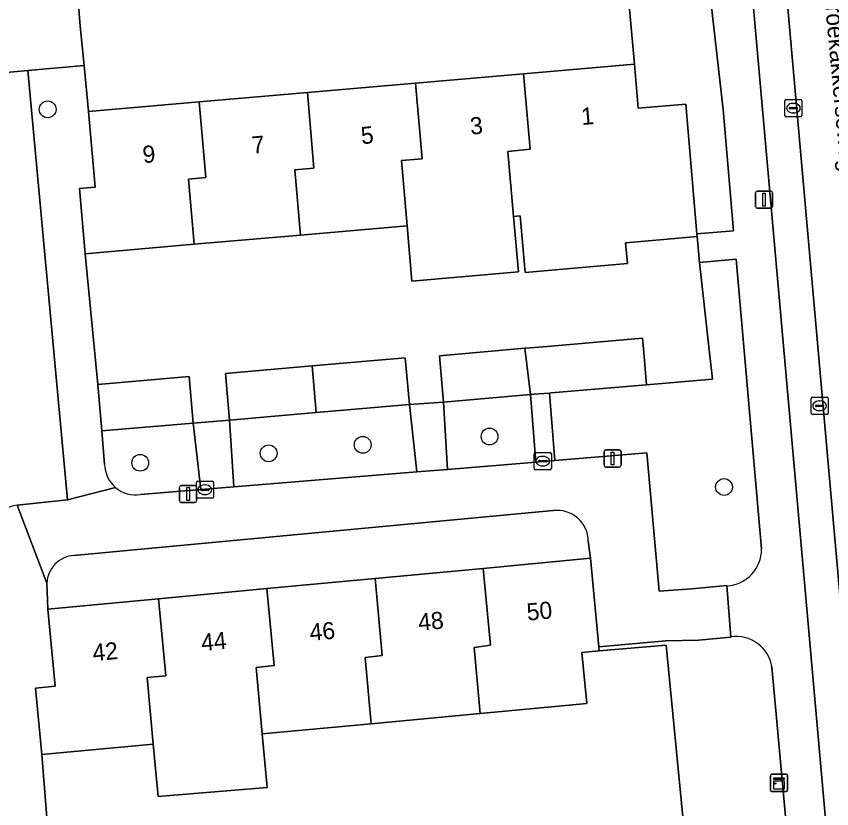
# Model space of a CAD drawing. Extents: x 162989 to 165008, y 383432 to 384338.
# Drawn here: x 164278.81 to 164326.35, y 383793.68 to 383839.91 of the extents above; entities that cross this region are included whole.
import ezdxf

# ---------------------------------------------------------------- set-up
doc = ezdxf.new("R2010")
doc.units = 0
for name, color, linetype in [('IMGEO_Boom', 7, 'Continuous'), ('IMGEO_Erf', 7, 'Continuous'), ('IMGEO_Groenvoorziening', 7, 'Continuous'), ('IMGEO_Kast', 7, 'Continuous'), ('IMGEO_Kolk', 7, 'Continuous'), ('IMGEO_Lichtmast', 7, 'Continuous'), ('IMGEO_Openbare_ruimte_label', 7, 'Continuous'), ('IMGEO_Pand', 7, 'Continuous'), ('IMGEO_Pand_nummerreeks', 7, 'Continuous'), ('IMGEO_Parkeervlak_open', 7, 'Continuous'), ('IMGEO_Rijbaan_lokaal_open', 7, 'Continuous'), ('IMGEO_Voetpad_open', 7, 'Continuous')]:
    doc.layers.add(name, color=color, linetype=linetype)

msp = doc.modelspace()

# ---------------------------------------------------------------- linework, layer by layer
at = {"layer": 'IMGEO_Boom'}
for centre in [(164280.639, 383834.486), (164306.405, 383815.397), (164299.009, 383814.912), (164293.526, 383814.419), (164286.038, 383813.865), (164320.075, 383812.451)]:
    msp.add_circle(centre, 0.489, dxfattribs=at)
at = {"layer": 'IMGEO_Erf'}
for points in [[(164282.274, 383842.569), (164282.544, 383839.333), (164282.767, 383837.036), (164283.026, 383834.36), (164289.478, 383834.921), (164295.782, 383835.468), (164302.086, 383836.016), (164308.391, 383836.564), (164314.845, 383837.125), (164314.167, 383844.639)], [(164310.117, 383811.074), (164282.163, 383808.459)], [(164280.589, 383806.835), (164280.657, 383805.331), (164287.111, 383805.935), (164293.419, 383806.525), (164299.726, 383807.115), (164306.034, 383807.705), (164312.293, 383808.291), (164312.162, 383809.289)], [(164317.725, 383792.612), (164316.692, 383803.217), (164312.798, 383802.901), (164311.789, 383802.806), (164312.069, 383799.815), (164305.865, 383799.235), (164299.51, 383798.64), (164293.154, 383798.046), (164293.443, 383794.925), (164287.083, 383794.405), (164286.8, 383797.451), (164280.296, 383796.843), (164280.901, 383789.268)]]:
    msp.add_lwpolyline(points, dxfattribs=at)
msp.add_lwpolyline([(164318.646, 383825.546), (164318.509, 383827.063), (164314.787, 383826.739), (164314.334, 383826.7), (164314.439, 383825.49), (164308.473, 383824.971), (164308.187, 383828.264), (164307.802, 383828.23), (164308.082, 383825.008), (164301.876, 383824.469), (164301.596, 383827.691), (164295.39, 383827.152), (164289.185, 383826.613), (164282.832, 383826.061), (164283.569, 383818.436), (164288.892, 383818.898), (164289.128, 383816.185), (164291.245, 383816.354), (164291.008, 383819.075), (164296.053, 383819.513), (164301.491, 383819.985), (164301.727, 383817.265), (164303.716, 383817.406), (164303.481, 383820.111), (164308.469, 383820.544), (164308.773, 383820.57), (164309.762, 383820.651), (164315.321, 383821.134), (164315.393, 383820.307), (164315.557, 383818.42), (164319.393, 383818.753), (164319.186, 383820.635)], close=True, dxfattribs=at)
for centre, radius, start, end in [((164310.348, 383809.274), 1.814, 0.4669, 97.3002), ((164282.285, 383806.766), 1.698, 94.1327, 177.6587)]:
    msp.add_arc(centre, radius, start, end, dxfattribs=at)
at = {"layer": 'IMGEO_Groenvoorziening'}
for points in [[(164317.151, 383844.595), (164314.167, 383844.639), (164314.845, 383837.125), (164315.069, 383834.547), (164317.838, 383834.788), (164318.494, 383827.23), (164320.632, 383827.405), (164320.02, 383834.467), (164319.087, 383842.701)], [(164320.788, 383825.743), (164318.646, 383825.546), (164319.186, 383820.635), (164319.393, 383818.753), (164315.557, 383818.42), (164309.996, 383817.937), (164309.891, 383817.929), (164310.215, 383813.997), (164315.575, 383814.438), (164316.284, 383806.369), (164318.206, 383806.518), (164320.233, 383806.696)], [(164322.258, 383808.842), (164320.788, 383825.743)], [(164289.128, 383816.185), (164283.804, 383815.723), (164283.956, 383813.773)], [(164286.052, 383812.008), (164289.567, 383812.297), (164289.128, 383816.185)], [(164320.473, 383803.701), (164318.577, 383803.523), (164316.674, 383803.475), (164312.777, 383803.128), (164312.798, 383802.901), (164316.692, 383803.217), (164317.725, 383792.612), (164318.018, 383789.608), (164312.983, 383789.117), (164312.962, 383789.341), (164307.442, 383788.824), (164307.738, 383785.016), (164318.373, 383785.969), (164320.775, 383786.087), (164322.194, 383786.216)], [(164324.1, 383788.333), (164322.858, 383801.951)]]:
    msp.add_lwpolyline(points, dxfattribs=at)
for points in [[(164308.785, 383817.847), (164303.716, 383817.406), (164303.946, 383813.481), (164309.109, 383813.906)], [(164291.494, 383812.456), (164302.169, 383813.335), (164301.727, 383817.265), (164296.289, 383816.792), (164291.245, 383816.354)]]:
    msp.add_lwpolyline(points, close=True, dxfattribs=at)
for centre, radius, start, end in [((164285.785, 383813.813), 1.829, 181.2518, 229.7994), ((164285.779, 383813.814), 1.826, 229.9429, 278.5848), ((164320.149, 383808.804), 2.11, 272.2891, 1.0343), ((164320.798, 383801.644), 2.083, 8.4874, 98.9737)]:
    msp.add_arc(centre, radius, start, end, dxfattribs=at)
at = {"layer": 'IMGEO_Kast'}
for p, q in [((164322.783, 383794.765), (164322.783, 383795.606)), ((164322.783, 383795.606), (164322.783, 383794.765)), ((164322.858, 383795.69), (164323.699, 383795.69)), ((164323.699, 383795.69), (164322.858, 383795.69)), ((164323.783, 383795.615), (164323.783, 383794.774)), ((164323.783, 383794.774), (164323.783, 383795.615)), ((164323.708, 383794.69), (164322.867, 383794.69)), ((164322.867, 383794.69), (164323.708, 383794.69))]:
    msp.add_line(p, q, dxfattribs=at)
for points in [[(164322.978, 383795.48), (164323.578, 383795.48), (164323.578, 383795.395), (164322.978, 383795.395), (164322.978, 383795.48)], [(164322.978, 383795.305), (164323.578, 383795.305), (164323.578, 383794.816), (164322.978, 383794.816), (164322.978, 383795.305)]]:
    msp.add_lwpolyline(points, dxfattribs=at)
msp.add_circle((164323.062, 383795.154), 0.0377, dxfattribs=at)
for centre, start, end in [((164322.861, 383795.612), 92.4484, 184.2845), ((164322.861, 383795.612), 92.4484, 184.2845), ((164323.705, 383795.612), 2.4484, 94.2845), ((164323.705, 383795.612), 2.4484, 94.2845), ((164322.861, 383794.768), 182.4484, 274.2845), ((164322.861, 383794.768), 182.4484, 274.2845), ((164323.705, 383794.768), 272.4484, 4.2845), ((164323.705, 383794.768), 272.4484, 4.2845)]:
    msp.add_arc(centre, 0.0779, start, end, dxfattribs=at)
at = {"layer": 'IMGEO_Kolk'}
for p, q in [((164323.693, 383835.056), (164324.545, 383835.056)), ((164323.618, 383834.13), (164323.618, 383834.982)), ((164323.877, 383834.55), (164323.877, 383834.562)), ((164323.92, 383834.599), (164324.318, 383834.599)), ((164324.106, 383834.836), (164324.131, 383834.836)), ((164324.361, 383834.562), (164324.361, 383834.55)), ((164324.619, 383834.982), (164324.619, 383834.13)), ((164324.545, 383834.056), (164323.693, 383834.056)), ((164324.315, 383834.513), (164323.917, 383834.513)), ((164324.129, 383834.276), (164324.104, 383834.276)), ((164325.147, 383816.765), (164325.147, 383817.617)), ((164325.222, 383817.691), (164326.074, 383817.691)), ((164325.635, 383817.471), (164325.66, 383817.471)), ((164326.148, 383817.617), (164326.148, 383816.765)), ((164325.406, 383817.185), (164325.406, 383817.197)), ((164325.844, 383817.148), (164325.446, 383817.148)), ((164325.449, 383817.234), (164325.847, 383817.234)), ((164325.89, 383817.197), (164325.89, 383817.185)), ((164326.074, 383816.691), (164325.222, 383816.691)), ((164325.658, 383816.911), (164325.633, 383816.911)), ((164309.005, 383813.534), (164309.005, 383814.386)), ((164309.08, 383814.46), (164309.932, 383814.46)), ((164309.493, 383814.24), (164309.518, 383814.24)), ((164310.006, 383814.386), (164310.006, 383813.534)), ((164309.264, 383813.954), (164309.264, 383813.966)), ((164309.702, 383813.917), (164309.304, 383813.917)), ((164309.307, 383814.003), (164309.705, 383814.003)), ((164309.516, 383813.68), (164309.491, 383813.68)), ((164309.748, 383813.966), (164309.748, 383813.954)), ((164309.932, 383813.46), (164309.08, 383813.46)), ((164289.309, 383811.866), (164289.309, 383812.718)), ((164289.384, 383812.792), (164290.236, 383812.792)), ((164290.31, 383812.718), (164290.31, 383811.866)), ((164289.568, 383812.286), (164289.568, 383812.298)), ((164290.006, 383812.249), (164289.608, 383812.249)), ((164289.611, 383812.335), (164290.009, 383812.335)), ((164289.797, 383812.572), (164289.822, 383812.572)), ((164290.052, 383812.298), (164290.052, 383812.286)), ((164290.236, 383811.792), (164289.384, 383811.792)), ((164289.82, 383812.012), (164289.795, 383812.012))]:
    msp.add_line(p, q, dxfattribs=at)
for points in [[(164323.693, 383835.056), (164324.545, 383835.056)], [(164323.618, 383834.13), (164323.618, 383834.982)], [(164324.619, 383834.982), (164324.619, 383834.13)], [(164324.545, 383834.056), (164323.693, 383834.056)], [(164325.147, 383816.765), (164325.147, 383817.617)], [(164325.222, 383817.691), (164326.074, 383817.691)], [(164326.148, 383817.617), (164326.148, 383816.765)], [(164326.074, 383816.691), (164325.222, 383816.691)], [(164309.005, 383813.534), (164309.005, 383814.386)], [(164309.08, 383814.46), (164309.932, 383814.46)], [(164310.006, 383814.386), (164310.006, 383813.534)], [(164309.932, 383813.46), (164309.08, 383813.46)], [(164289.309, 383811.866), (164289.309, 383812.718)], [(164289.384, 383812.792), (164290.236, 383812.792)], [(164290.31, 383812.718), (164290.31, 383811.866)], [(164290.236, 383811.792), (164289.384, 383811.792)]]:
    msp.add_lwpolyline(points, dxfattribs=at)
for centre, radius, start, end in [((164323.695, 383834.98), 0.0765, 91.552, 178.448), ((164323.695, 383834.98), 0.0765, 91.552, 178.448), ((164324.543, 383834.98), 0.0765, 1.552, 88.448), ((164324.543, 383834.98), 0.0765, 1.552, 88.448), ((164323.917, 383834.559), 0.0403, 85.8775, 175.7526), ((164323.914, 383834.549), 0.0366, 178.938, 274.7102), ((164324.318, 383834.556), 0.043, 264.8664, 352.4533), ((164324.322, 383834.561), 0.0386, 1.7309, 96.639), ((164323.695, 383834.132), 0.0765, 181.552, 268.448), ((164323.695, 383834.132), 0.0765, 181.552, 268.448), ((164324.543, 383834.132), 0.0765, 271.552, 358.448), ((164324.543, 383834.132), 0.0765, 271.552, 358.448), ((164325.224, 383817.615), 0.0765, 91.552, 178.448), ((164325.224, 383817.615), 0.0765, 91.552, 178.448), ((164326.072, 383817.615), 0.0765, 1.552, 88.448), ((164326.072, 383817.615), 0.0765, 1.552, 88.448), ((164325.446, 383817.194), 0.0403, 85.8775, 175.7526), ((164325.443, 383817.184), 0.0366, 178.938, 274.7102), ((164325.847, 383817.191), 0.043, 264.8664, 352.4533), ((164325.851, 383817.196), 0.0386, 1.7309, 96.639), ((164325.224, 383816.767), 0.0765, 181.552, 268.448), ((164325.224, 383816.767), 0.0765, 181.552, 268.448), ((164326.072, 383816.767), 0.0765, 271.552, 358.448), ((164326.072, 383816.767), 0.0765, 271.552, 358.448), ((164309.082, 383814.384), 0.0765, 91.552, 178.448), ((164309.082, 383814.384), 0.0765, 91.552, 178.448), ((164309.93, 383814.384), 0.0765, 1.552, 88.448), ((164309.93, 383814.384), 0.0765, 1.552, 88.448), ((164309.304, 383813.963), 0.0403, 85.8775, 175.7526), ((164309.301, 383813.953), 0.0366, 178.938, 274.7102), ((164309.705, 383813.96), 0.043, 264.8664, 352.4533), ((164309.709, 383813.965), 0.0386, 1.7309, 96.639), ((164309.082, 383813.536), 0.0765, 181.552, 268.448), ((164309.082, 383813.536), 0.0765, 181.552, 268.448), ((164309.93, 383813.536), 0.0765, 271.552, 358.448), ((164309.93, 383813.536), 0.0765, 271.552, 358.448), ((164289.386, 383812.716), 0.0765, 91.552, 178.448), ((164289.386, 383812.716), 0.0765, 91.552, 178.448), ((164290.234, 383812.716), 0.0765, 1.552, 88.448), ((164290.234, 383812.716), 0.0765, 1.552, 88.448), ((164289.608, 383812.295), 0.0403, 85.8775, 175.7526), ((164289.605, 383812.285), 0.0366, 178.938, 274.7102), ((164290.009, 383812.292), 0.043, 264.8664, 352.4533), ((164290.013, 383812.297), 0.0386, 1.7309, 96.639), ((164289.386, 383811.868), 0.0765, 181.552, 268.448), ((164289.386, 383811.868), 0.0765, 181.552, 268.448), ((164290.234, 383811.868), 0.0765, 271.552, 358.448), ((164290.234, 383811.868), 0.0765, 271.552, 358.448)]:
    msp.add_arc(centre, radius, start, end, dxfattribs=at)
for centre, major_axis, ratio, start_param, end_param in [((164324.105, 383834.556), (-0.387, 0.002), 0.722429, 4.712389, 7.853982), ((164324.13, 383834.556), (-0.39, 0.002), 0.717154, 1.570796, 4.712389), ((164325.634, 383817.191), (-0.387, 0.002), 0.722429, 4.712389, 7.853982), ((164325.659, 383817.191), (-0.39, 0.002), 0.717154, 1.570796, 4.712389), ((164309.492, 383813.96), (-0.387, 0.002), 0.722429, 4.712389, 7.853982), ((164309.517, 383813.96), (-0.39, 0.002), 0.717154, 1.570796, 4.712389), ((164289.796, 383812.292), (-0.387, 0.002), 0.722429, 4.712389, 7.853982), ((164289.821, 383812.292), (-0.39, 0.002), 0.717154, 1.570796, 4.712389)]:
    msp.add_ellipse(centre, major_axis=major_axis, ratio=ratio, start_param=start_param, end_param=end_param, dxfattribs=at)
at = {"layer": 'IMGEO_Lichtmast'}
for p, q in [((164321.912, 383828.817), (164321.912, 383829.617)), ((164321.912, 383829.617), (164321.912, 383828.817)), ((164322.012, 383829.717), (164322.802, 383829.717)), ((164322.802, 383829.717), (164322.012, 383829.717)), ((164322.902, 383829.617), (164322.902, 383828.817)), ((164322.902, 383828.817), (164322.902, 383829.617)), ((164322.802, 383828.717), (164322.012, 383828.717)), ((164322.012, 383828.717), (164322.802, 383828.717)), ((164313.178, 383814.619), (164313.968, 383814.619)), ((164313.968, 383814.619), (164313.178, 383814.619)), ((164313.078, 383813.719), (164313.078, 383814.519)), ((164313.078, 383814.519), (164313.078, 383813.719)), ((164314.068, 383814.519), (164314.068, 383813.719)), ((164314.068, 383813.719), (164314.068, 383814.519)), ((164313.968, 383813.619), (164313.178, 383813.619)), ((164313.178, 383813.619), (164313.968, 383813.619)), ((164288.333, 383811.641), (164288.333, 383812.441)), ((164288.333, 383812.441), (164288.333, 383811.641)), ((164288.433, 383812.541), (164289.223, 383812.541)), ((164289.223, 383812.541), (164288.433, 383812.541)), ((164289.323, 383812.441), (164289.323, 383811.641)), ((164289.323, 383811.641), (164289.323, 383812.441)), ((164289.223, 383811.541), (164288.433, 383811.541)), ((164288.433, 383811.541), (164289.223, 383811.541))]:
    msp.add_line(p, q, dxfattribs=at)
for points in [[(164322.332, 383829.592), (164322.482, 383829.592), (164322.482, 383828.842), (164322.332, 383828.842), (164322.332, 383829.592)], [(164313.498, 383814.494), (164313.648, 383814.494), (164313.648, 383813.744), (164313.498, 383813.744), (164313.498, 383814.494)], [(164288.753, 383812.416), (164288.903, 383812.416), (164288.903, 383811.666), (164288.753, 383811.666), (164288.753, 383812.416)]]:
    msp.add_lwpolyline(points, dxfattribs=at)
for centre, start, end in [((164322.012, 383829.617), 90, 180), ((164322.012, 383829.617), 90, 180), ((164322.802, 383829.617), 0, 90), ((164322.802, 383829.617), 360, 90), ((164322.012, 383828.817), 180, 270), ((164322.012, 383828.817), 180, 270), ((164322.802, 383828.817), 270, 0), ((164322.802, 383828.817), 270, 0), ((164313.178, 383814.519), 90, 180), ((164313.178, 383814.519), 90, 180), ((164313.968, 383814.519), 0, 90), ((164313.968, 383814.519), 360, 90), ((164313.178, 383813.719), 180, 270), ((164313.178, 383813.719), 180, 270), ((164313.968, 383813.719), 270, 0), ((164313.968, 383813.719), 270, 0), ((164288.433, 383812.441), 90, 180), ((164288.433, 383812.441), 90, 180), ((164289.223, 383812.441), 0, 90), ((164289.223, 383812.441), 360, 90), ((164288.433, 383811.641), 180, 270), ((164288.433, 383811.641), 180, 270), ((164289.223, 383811.641), 270, 0), ((164289.223, 383811.641), 270, 0)]:
    msp.add_arc(centre, 0.1, start, end, dxfattribs=at)
at = {"layer": 'IMGEO_Pand'}
for points in [[(164317.838, 383834.788), (164315.069, 383834.547), (164314.845, 383837.125), (164308.391, 383836.564), (164308.775, 383832.157), (164307.472, 383832.031), (164307.802, 383828.23), (164308.187, 383828.264), (164308.473, 383824.971), (164314.439, 383825.49), (164314.334, 383826.7), (164314.787, 383826.739), (164318.509, 383827.063), (164318.494, 383827.23)], [(164308.775, 383832.157), (164308.391, 383836.564), (164302.086, 383836.016), (164302.471, 383831.607), (164301.266, 383831.493), (164301.596, 383827.691), (164301.876, 383824.469), (164308.082, 383825.008), (164307.802, 383828.23), (164307.472, 383832.031)], [(164301.596, 383827.691), (164301.266, 383831.493), (164302.471, 383831.607), (164302.086, 383836.016), (164295.782, 383835.468), (164296.167, 383831.057), (164295.06, 383830.954), (164295.39, 383827.152)], [(164289.478, 383834.921), (164289.863, 383830.508), (164288.855, 383830.416), (164289.185, 383826.613), (164295.39, 383827.152), (164295.06, 383830.954), (164296.167, 383831.057), (164295.782, 383835.468)], [(164289.478, 383834.921), (164283.026, 383834.36), (164283.41, 383829.944), (164282.502, 383829.865), (164282.832, 383826.061), (164289.185, 383826.613), (164288.855, 383830.416), (164289.863, 383830.508)], [(164308.785, 383817.847), (164309.008, 383817.866), (164309.891, 383817.929), (164309.996, 383817.937), (164315.557, 383818.42), (164315.393, 383820.307), (164315.321, 383821.134), (164309.762, 383820.651), (164308.773, 383820.57), (164308.469, 383820.544)], [(164308.785, 383817.847), (164308.469, 383820.544), (164303.481, 383820.111), (164303.716, 383817.406)], [(164296.289, 383816.792), (164301.727, 383817.265), (164301.491, 383819.985), (164296.053, 383819.513)], [(164296.289, 383816.792), (164296.053, 383819.513), (164291.008, 383819.075), (164291.245, 383816.354)], [(164283.569, 383818.436), (164283.804, 383815.723), (164289.128, 383816.185), (164288.892, 383818.898)], [(164306.034, 383807.705), (164306.457, 383803.227), (164305.507, 383803.098), (164305.865, 383799.235), (164312.069, 383799.815), (164311.789, 383802.806), (164312.798, 383802.901), (164312.777, 383803.128), (164312.293, 383808.291)], [(164299.726, 383807.115), (164300.15, 383802.631), (164299.151, 383802.508), (164299.51, 383798.64), (164305.865, 383799.235), (164305.507, 383803.098), (164306.457, 383803.227), (164306.034, 383807.705)], [(164293.419, 383806.525), (164293.843, 383802.035), (164292.795, 383801.918), (164293.154, 383798.046), (164299.51, 383798.64), (164299.151, 383802.508), (164300.15, 383802.631), (164299.726, 383807.115)], [(164293.843, 383802.035), (164293.419, 383806.525), (164287.111, 383805.935), (164287.536, 383801.44), (164286.44, 383801.329), (164286.8, 383797.451), (164287.083, 383794.405), (164293.443, 383794.925), (164293.154, 383798.046), (164292.795, 383801.918)], [(164287.111, 383805.935), (164280.657, 383805.331), (164281.078, 383800.83), (164279.934, 383800.723), (164280.296, 383796.843), (164286.8, 383797.451), (164286.44, 383801.329), (164287.536, 383801.44)]]:
    msp.add_lwpolyline(points, close=True, dxfattribs=at)
at = {"layer": 'IMGEO_Parkeervlak_open'}
for points in [[(164328.513, 383787.055), (164323.537, 383843.266)], [(164321.667, 383841.737), (164326.43, 383788.044)], [(164279.485, 383836.746), (164276.965, 383836.523), (164276.772, 383836.51), (164276.497, 383836.482)], [(164278.861, 383811.384), (164281.79, 383811.702), (164279.485, 383836.746)]]:
    msp.add_lwpolyline(points, dxfattribs=at)
msp.add_arc((164279.214, 383808.882), 2.526, 98.0354, 173.7161, dxfattribs=at)
at = {"layer": 'IMGEO_Rijbaan_lokaal_open'}
msp.add_lwpolyline([(164340.843, 383722.51), (164335.426, 383783.74), (164333.897, 383800.338), (164333.77, 383801.951), (164330.069, 383844.137), (164323.505, 383843.603), (164323.537, 383843.266), (164328.513, 383787.055), (164328.714, 383784.472), (164334.296, 383721.992)], dxfattribs=at)
at = {"layer": 'IMGEO_Voetpad_open'}
for points in [[(164319.087, 383842.701), (164320.02, 383834.467), (164320.632, 383827.405), (164318.494, 383827.23), (164318.509, 383827.063), (164318.646, 383825.546), (164320.788, 383825.743), (164322.258, 383808.842)], [(164276.497, 383836.482), (164276.772, 383836.51), (164276.965, 383836.523), (164279.485, 383836.746), (164282.767, 383837.036), (164282.544, 383839.333), (164282.274, 383842.569)], [(164326.822, 383783.027), (164326.717, 383783.014), (164326.251, 383788.022), (164326.43, 383788.044), (164321.667, 383841.737)], [(164283.026, 383834.36), (164282.767, 383837.036), (164279.485, 383836.746), (164281.79, 383811.702), (164284.604, 383812.416)], [(164283.956, 383813.773), (164283.804, 383815.723), (164283.569, 383818.436), (164282.832, 383826.061), (164282.502, 383829.865), (164283.41, 383829.944), (164283.026, 383834.36)], [(164315.575, 383814.438), (164310.215, 383813.997), (164309.109, 383813.906), (164303.946, 383813.481), (164302.169, 383813.335), (164291.494, 383812.456), (164289.567, 383812.297), (164286.052, 383812.008)], [(164312.162, 383809.289), (164312.293, 383808.291), (164312.777, 383803.128), (164316.674, 383803.475), (164318.577, 383803.523), (164320.473, 383803.701), (164320.233, 383806.696), (164318.206, 383806.518), (164316.284, 383806.369), (164315.575, 383814.438)], [(164284.604, 383812.416), (164281.79, 383811.702), (164278.861, 383811.384), (164280.589, 383806.835)], [(164281.304, 383784.82), (164281.163, 383786.467), (164280.901, 383789.268), (164280.296, 383796.843), (164279.934, 383800.723), (164281.078, 383800.83), (164280.657, 383805.331), (164280.589, 383806.835), (164278.861, 383811.384)], [(164282.163, 383808.459), (164310.117, 383811.074)], [(164320.233, 383806.696), (164320.473, 383803.701)], [(164322.858, 383801.951), (164324.1, 383788.333)]]:
    msp.add_lwpolyline(points, dxfattribs=at)
for points in [[(164308.785, 383817.847), (164309.109, 383813.906), (164310.215, 383813.997), (164309.891, 383817.929), (164309.008, 383817.866)], [(164303.716, 383817.406), (164301.727, 383817.265), (164302.169, 383813.335), (164303.946, 383813.481)], [(164289.567, 383812.297), (164291.494, 383812.456), (164291.245, 383816.354), (164289.128, 383816.185)]]:
    msp.add_lwpolyline(points, close=True, dxfattribs=at)
for centre, radius, start, end in [((164285.785, 383813.813), 1.829, 181.2518, 229.7994), ((164285.779, 383813.814), 1.826, 229.9429, 278.5848), ((164279.214, 383808.882), 2.526, 98.0354, 173.7161), ((164310.348, 383809.274), 1.814, 0.4669, 97.3002), ((164282.285, 383806.766), 1.698, 94.1327, 177.6587), ((164320.149, 383808.804), 2.11, 272.2891, 1.0343), ((164320.798, 383801.644), 2.083, 8.4874, 98.9737)]:
    msp.add_arc(centre, radius, start, end, dxfattribs=at)

# ---------------------------------------------------------------- texts
at = {"layer": 'IMGEO_Openbare_ruimte_label'}
msp.add_text('Broekakkerseweg', height=1, rotation=275.3344, dxfattribs=at).set_placement((164325.891, 383841.389))
at = {"layer": 'IMGEO_Pand_nummerreeks'}
for s, rotation, p in [('1', 4.9675, (164311.786, 383833.567)), ('3', 4.9675, (164305.308, 383833.004)), ('5', 4.9664, (164298.945, 383832.451)), ('7', 4.9664, (164292.581, 383831.898)), ('9', 4.9664, (164286.217, 383831.345)), ('50', 5.3453, (164308.615, 383804.653)), ('48', 5.3453, (164302.287, 383804.061)), ('46', 5.3453, (164295.957, 383803.469)), ('44', 5.3457, (164289.63, 383802.877)), ('42', 5.3453, (164283.301, 383802.285))]:
    msp.add_text(s, height=1, rotation=rotation, dxfattribs=at).set_placement(p)

doc.saveas('drawing.dxf')
